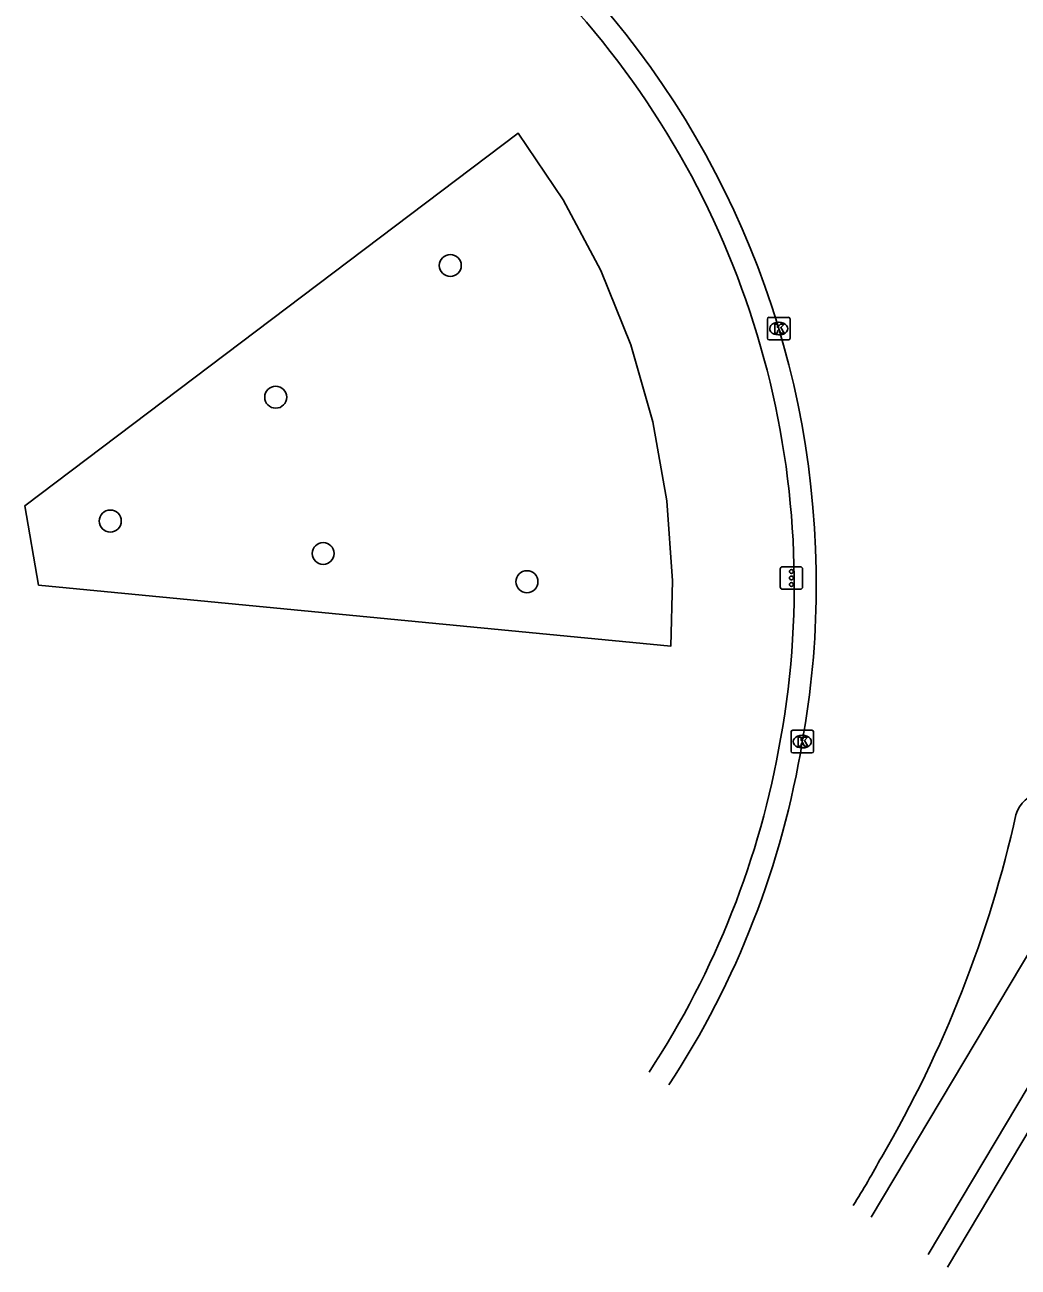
# Model space of a CAD drawing. Extents: x 160107 to 160928, y 382056 to 382918.
# Drawn here: x 160106.8 to 160150.9, y 382142 to 382197.2 of the extents above; entities that cross this region are included whole.
import ezdxf

# ---------------------------------------------------------------- set-up
doc = ezdxf.new("R2010")
doc.units = 0
for name, color, linetype in [('IMGEO_Berm_groen', 7, 'Continuous'), ('IMGEO_Boom', 7, 'Continuous'), ('IMGEO_Fietspad_open', 7, 'Continuous'), ('IMGEO_Kolk', 7, 'Continuous'), ('IMGEO_Rijbaan_regionaal_gesloten', 7, 'Continuous'), ('IMGEO_Verkeerseiland_open', 7, 'Continuous'), ('IMGEO_Verkeersregelinstallatiepaal', 7, 'Continuous'), ('IMGEO_Voetpad_open', 7, 'Continuous')]:
    doc.layers.add(name, color=color, linetype=linetype)

msp = doc.modelspace()

# ---------------------------------------------------------------- linework, layer by layer
at = {"layer": 'IMGEO_Berm_groen'}
msp.add_lwpolyline([(160107.434, 382172.292), (160106.824, 382175.817), (160128.734, 382192.36), (160130.727, 382189.408), (160132.4, 382186.263), (160133.735, 382182.961), (160134.718, 382179.537), (160135.337, 382176.03), (160135.587, 382172.477), (160135.515, 382169.585), (160107.434, 382172.292)], dxfattribs=at)
at = {"layer": 'IMGEO_Boom'}
for centre in [(160125.718, 382186.485), (160117.965, 382180.637), (160110.617, 382175.135), (160120.072, 382173.696), (160129.122, 382172.444)]:
    msp.add_circle(centre, 0.489, dxfattribs=at)
at = {"layer": 'IMGEO_Fietspad_open'}
for points in [[(160144.404, 382144.224), (160154.194, 382160.621)], [(160155.824, 382157.459), (160146.942, 382142.565)]]:
    msp.add_lwpolyline(points, dxfattribs=at)
at = {"layer": 'IMGEO_Kolk'}
for p, q in [((160139.803, 382183.257), (160139.803, 382184.109)), ((160139.878, 382184.183), (160140.73, 382184.183)), ((160140.291, 382183.963), (160140.316, 382183.963)), ((160140.804, 382184.109), (160140.804, 382183.257)), ((160140.314, 382183.403), (160140.289, 382183.403)), ((160140.73, 382183.183), (160139.878, 382183.183)), ((160140.849, 382164.917), (160140.849, 382165.769)), ((160140.924, 382165.843), (160141.776, 382165.843)), ((160141.337, 382165.623), (160141.362, 382165.623)), ((160141.85, 382165.769), (160141.85, 382164.917)), ((160141.36, 382165.063), (160141.335, 382165.063)), ((160141.776, 382164.843), (160140.924, 382164.843))]:
    msp.add_line(p, q, dxfattribs=at)
for points in [[(160139.803, 382183.257), (160139.803, 382184.109)], [(160139.878, 382184.183), (160140.73, 382184.183)], [(160140.124, 382183.883), (160140.247, 382183.883), (160140.247, 382183.732), (160140.377, 382183.883), (160140.541, 382183.883), (160140.395, 382183.732), (160140.548, 382183.483), (160140.396, 382183.483), (160140.311, 382183.647), (160140.247, 382183.58), (160140.247, 382183.483), (160140.124, 382183.483), (160140.124, 382183.883)], [(160140.804, 382184.109), (160140.804, 382183.257)], [(160140.73, 382183.183), (160139.878, 382183.183)], [(160140.849, 382164.917), (160140.849, 382165.769)], [(160140.924, 382165.843), (160141.776, 382165.843)], [(160141.85, 382165.769), (160141.85, 382164.917)], [(160141.17, 382165.543), (160141.293, 382165.543), (160141.293, 382165.392), (160141.423, 382165.543), (160141.587, 382165.543), (160141.441, 382165.392), (160141.594, 382165.143), (160141.442, 382165.143), (160141.357, 382165.307), (160141.293, 382165.24), (160141.293, 382165.143), (160141.17, 382165.143), (160141.17, 382165.543)], [(160141.776, 382164.843), (160140.924, 382164.843)]]:
    msp.add_lwpolyline(points, dxfattribs=at)
for centre, start, end in [((160139.88, 382184.107), 91.552, 178.448), ((160139.88, 382184.107), 91.552, 178.448), ((160140.728, 382184.107), 1.552, 88.448), ((160140.728, 382184.107), 1.552, 88.448), ((160139.88, 382183.259), 181.552, 268.448), ((160139.88, 382183.259), 181.552, 268.448), ((160140.728, 382183.259), 271.552, 358.448), ((160140.728, 382183.259), 271.552, 358.448), ((160140.926, 382165.767), 91.552, 178.448), ((160140.926, 382165.767), 91.552, 178.448), ((160141.774, 382165.767), 1.552, 88.448), ((160141.774, 382165.767), 1.552, 88.448), ((160140.926, 382164.919), 181.552, 268.448), ((160140.926, 382164.919), 181.552, 268.448), ((160141.774, 382164.919), 271.552, 358.448), ((160141.774, 382164.919), 271.552, 358.448)]:
    msp.add_arc(centre, 0.0765, start, end, dxfattribs=at)
for centre, major_axis, ratio, start_param, end_param in [((160140.29, 382183.683), (-0.387, 0.002), 0.722429, 4.712389, 7.853982), ((160140.315, 382183.683), (-0.39, 0.002), 0.717154, 1.570796, 4.712389), ((160141.336, 382165.343), (-0.387, 0.002), 0.722429, 4.712389, 7.853982), ((160141.361, 382165.343), (-0.39, 0.002), 0.717154, 1.570796, 4.712389)]:
    msp.add_ellipse(centre, major_axis=major_axis, ratio=ratio, start_param=start_param, end_param=end_param, dxfattribs=at)
at = {"layer": 'IMGEO_Rijbaan_regionaal_gesloten'}
for centre, radius, start, end in [((160102.479, 382172.326), 39.494, 359.5897, 42.2372), ((160102.623, 382172.311), 39.35, 349.7999, 359.6093), ((160102.526, 382171.666), 39.337, 326.7422, 350.7503), ((160152.199, 382161.696), 1.418, 38.9632, 163.5851), ((160099.185, 382173.61), 52.922, 329.6953, 347.4347), ((160111.577, 382164.987), 37.891, 327.707, 331.4975)]:
    msp.add_arc(centre, radius, start, end, dxfattribs=at)
at = {"layer": 'IMGEO_Verkeerseiland_open'}
for centre, radius, start, end in [((160102.48, 382172.269), 38.512, 349.8301, 42.1733), ((160101.942, 382172.091), 39.011, 326.6872, 350.2266)]:
    msp.add_arc(centre, radius, start, end, dxfattribs=at)
at = {"layer": 'IMGEO_Verkeersregelinstallatiepaal'}
for p, q in [((160140.37, 382172.209), (160140.37, 382173.009)), ((160140.37, 382173.009), (160140.37, 382172.209)), ((160140.47, 382173.109), (160141.26, 382173.109)), ((160141.26, 382173.109), (160140.47, 382173.109)), ((160141.36, 382173.009), (160141.36, 382172.209)), ((160141.36, 382172.209), (160141.36, 382173.009)), ((160141.26, 382172.109), (160140.47, 382172.109)), ((160140.47, 382172.109), (160141.26, 382172.109))]:
    msp.add_line(p, q, dxfattribs=at)
for centre in [(160140.865, 382172.899), (160140.865, 382172.609), (160140.865, 382172.319)]:
    msp.add_circle(centre, 0.085, dxfattribs=at)
for centre, start, end in [((160140.47, 382173.009), 90, 180), ((160140.47, 382173.009), 90, 180), ((160141.26, 382173.009), 0, 90), ((160141.26, 382173.009), 360, 90), ((160140.47, 382172.209), 180, 270), ((160140.47, 382172.209), 180, 270), ((160141.26, 382172.209), 270, 0), ((160141.26, 382172.209), 270, 0)]:
    msp.add_arc(centre, 0.1, start, end, dxfattribs=at)
at = {"layer": 'IMGEO_Voetpad_open'}
msp.add_lwpolyline([(160156.702, 382156.93), (160147.802, 382142.003)], dxfattribs=at)

doc.saveas('drawing.dxf')
